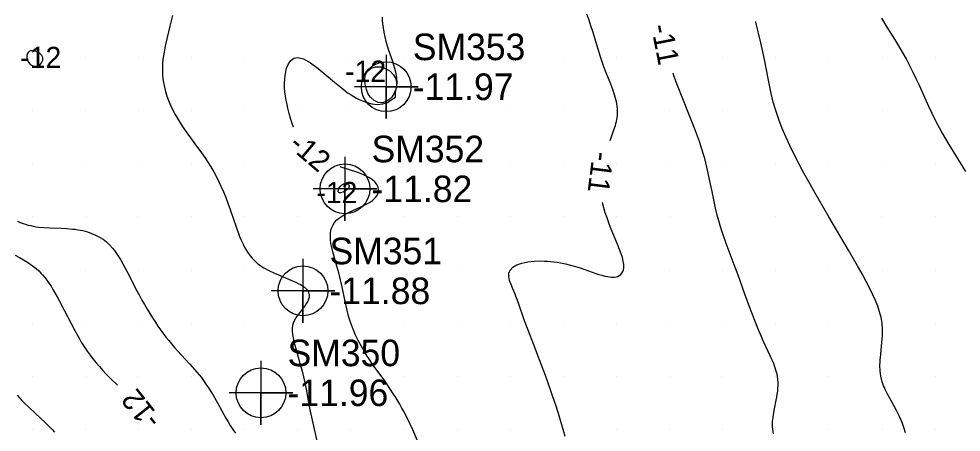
# Model space of a CAD drawing. Extents: x 2602990 to 2605851, y 618069 to 619180.
# Drawn here: x 2604273.8 to 2604362.4, y 618549.7 to 618588.6 of the extents above; entities that cross this region are included whole.
import ezdxf

# ---------------------------------------------------------------- set-up
doc = ezdxf.new("R2010")
doc.units = 0
for name, color, linetype in [('Default', 7, 'Continuous'), ('DTM Contours Major', 7, 'Continuous'), ('DTM Contours Major Text', 7, 'Continuous'), ('DTM Contours Minor', 7, 'Continuous'), ('DTM Contours Minor Text', 7, 'Continuous'), ('Exist DTM Breakline', 7, 'Continuous'), ('Exist DTM Regular Point Underwater CELL', 7, 'Continuous'), ('Exist DTM Regular Point Underwater Cogo Elevation', 7, 'Continuous'), ('Exist DTM Regular Point Underwater Cogo Number', 7, 'Continuous'), ('Exist DTM Scan Elevation Point', 7, 'Continuous')]:
    doc.layers.add(name, color=color, linetype=linetype)

# ---------------------------------------------------------------- blocks, each defined once
blk = doc.blocks.new('POINT_DISPLAY')
at = {"layer": 'Default'}
blk.add_line((0, 0), (0, 0), dxfattribs=at)

msp = doc.modelspace()

# ---------------------------------------------------------------- linework, layer by layer
at = {"layer": 'DTM Contours Major'}
msp.add_lwpolyline([(2604276, 618585), (2604275.914, 618585.178), (2604275.771, 618585.33), (2604275.591, 618585.454), (2604275.39, 618585.546), (2604275.187, 618585.604), (2604275, 618585.625), (2604274.876, 618585.614), (2604274.77, 618585.582), (2604274.684, 618585.53), (2604274.615, 618585.462), (2604274.564, 618585.381), (2604274.528, 618585.289), (2604274.509, 618585.197), (2604274.503, 618585.099), (2604274.508, 618584.998), (2604274.525, 618584.896), (2604274.554, 618584.794), (2604274.592, 618584.694), (2604274.64, 618584.601), (2604274.696, 618584.512), (2604274.76, 618584.431), (2604274.832, 618584.357), (2604274.911, 618584.293), (2604274.997, 618584.24), (2604275.102, 618584.195), (2604275.214, 618584.168), (2604275.332, 618584.161), (2604275.455, 618584.177), (2604275.583, 618584.218), (2604275.714, 618584.286), (2604275.804, 618584.371), (2604275.888, 618584.48), (2604275.958, 618584.605), (2604276.006, 618584.738), (2604276.023, 618584.873), (2604276, 618585)], dxfattribs=at)
at = {"layer": 'DTM Contours Minor'}
for points in [[(2604288.224, 618588.953), (2604288.08, 618588.445), (2604287.954, 618587.938), (2604287.569, 618586.215), (2604287.493, 618585.859), (2604287.425, 618585.507), (2604287.365, 618585.156), (2604287.318, 618584.807), (2604287.284, 618584.448), (2604287.267, 618584.089), (2604287.265, 618583.727), (2604287.281, 618583.364), (2604287.315, 618582.999), (2604287.368, 618582.632), (2604287.45, 618582.212), (2604287.558, 618581.79), (2604287.689, 618581.365), (2604287.845, 618580.94), (2604288.024, 618580.514), (2604288.227, 618580.089), (2604288.476, 618579.622), (2604288.749, 618579.157), (2604289.043, 618578.693), (2604289.352, 618578.231), (2604289.672, 618577.771), (2604290.316, 618576.878), (2604290.942, 618576.01), (2604291.246, 618575.575), (2604291.539, 618575.139), (2604291.818, 618574.699), (2604292.093, 618574.23), (2604292.349, 618573.76), (2604292.587, 618573.291), (2604292.806, 618572.826), (2604293.009, 618572.367), (2604293.195, 618571.917), (2604293.433, 618571.299), (2604293.646, 618570.703), (2604294.227, 618568.985), (2604294.427, 618568.43), (2604294.532, 618568.157), (2604294.644, 618567.887), (2604294.762, 618567.621), (2604294.888, 618567.359), (2604295.026, 618567.095), (2604295.176, 618566.838), (2604295.339, 618566.587), (2604295.517, 618566.345), (2604295.713, 618566.112), (2604295.927, 618565.889), (2604296.059, 618565.767), (2604296.197, 618565.649), (2604296.342, 618565.534), (2604296.494, 618565.423), (2604296.653, 618565.316), (2604296.819, 618565.212), (2604297.298, 618564.949), (2604297.811, 618564.707), (2604298.338, 618564.482), (2604299.364, 618564.06), (2604299.825, 618563.855), (2604300.056, 618563.74), (2604300.268, 618563.624), (2604300.458, 618563.506), (2604300.625, 618563.385), (2604300.768, 618563.259), (2604300.884, 618563.129), (2604300.971, 618562.996), (2604301.031, 618562.859), (2604301.067, 618562.717), (2604301.078, 618562.572), (2604301.064, 618562.423), (2604301.028, 618562.272), (2604300.95, 618562.075), (2604300.842, 618561.874), (2604300.71, 618561.672), (2604300.561, 618561.468), (2604300.08, 618560.858), (2604299.929, 618560.655), (2604299.792, 618560.448), (2604299.673, 618560.236), (2604299.578, 618560.014), (2604299.511, 618559.783), (2604299.475, 618559.516), (2604299.475, 618559.234), (2604299.506, 618558.934), (2604299.562, 618558.616), (2604299.64, 618558.279), (2604299.733, 618557.922), (2604300.269, 618556.021), (2604300.408, 618555.499), (2604300.539, 618554.965), (2604300.669, 618554.377), (2604300.789, 618553.784), (2604301.119, 618552.02), (2604301.292, 618551.158), (2604301.483, 618550.296), (2604301.928, 618548.369)], [(2604299.617, 618578.426), (2604299.614, 618578.434), (2604299.48, 618578.797), (2604299.357, 618579.171), (2604299.199, 618579.719), (2604299.072, 618580.225), (2604298.995, 618580.57), (2604298.918, 618580.966), (2604298.853, 618581.367), (2604298.802, 618581.772), (2604298.771, 618582.176), (2604298.76, 618582.578), (2604298.775, 618582.973), (2604298.838, 618583.496), (2604298.955, 618583.977), (2604299.128, 618584.393), (2604299.358, 618584.718), (2604299.648, 618584.929), (2604300, 618585), (2604300.558, 618584.857), (2604301.205, 618584.491), (2604301.919, 618583.963), (2604302.677, 618583.337), (2604303.457, 618582.676), (2604304.236, 618582.042), (2604304.502, 618581.841), (2604304.765, 618581.651), (2604305.025, 618581.474), (2604305.283, 618581.312), (2604305.538, 618581.164), (2604305.791, 618581.033), (2604306.401, 618580.783), (2604306.983, 618580.635), (2604307.525, 618580.586), (2604308.015, 618580.634), (2604308.44, 618580.776), (2604308.786, 618581.01), (2604309.208, 618581.253), (2604309.214, 618581.701), (2604309.315, 618582.134), (2604309.349, 618582.606), (2604309.322, 618583.102), (2604309.24, 618583.605), (2604309.156, 618583.946), (2604309.055, 618584.284), (2604308.941, 618584.623), (2604308.698, 618585.302), (2604308.579, 618585.647), (2604308.443, 618586.076), (2604308.323, 618586.509), (2604308.219, 618586.94), (2604308.132, 618587.367), (2604308.065, 618587.784), (2604308.018, 618588.188), (2604307.997, 618588.49), (2604307.991, 618588.779)], [(2604329.405, 618577.193), (2604329.604, 618577.718), (2604329.769, 618578.175), (2604329.901, 618578.583), (2604329.957, 618578.781), (2604330.005, 618578.975), (2604330.045, 618579.166), (2604330.076, 618579.355), (2604330.093, 618579.498), (2604330.105, 618579.64), (2604330.111, 618579.782), (2604330.112, 618579.924), (2604330.108, 618580.066), (2604330.098, 618580.209), (2604330.075, 618580.414), (2604330.042, 618580.621), (2604329.999, 618580.832), (2604329.947, 618581.047), (2604329.886, 618581.266), (2604329.818, 618581.491), (2604329.652, 618581.978), (2604329.462, 618582.487), (2604329.043, 618583.56), (2604328.83, 618584.117), (2604328.625, 618584.683), (2604328.502, 618585.047), (2604328.27, 618585.785), (2604327.767, 618587.444), (2604327.598, 618587.973), (2604327.419, 618588.513), (2604327.228, 618589.065)], [(2604357.199, 618549.677), (2604357.092, 618550.088), (2604356.889, 618550.664), (2604356.636, 618551.233), (2604356.35, 618551.793), (2604355.755, 618552.872), (2604355.482, 618553.385), (2604355.301, 618553.755), (2604355.22, 618553.937), (2604355.145, 618554.117), (2604355.078, 618554.297), (2604355.018, 618554.476), (2604354.944, 618554.74), (2604354.886, 618555.006), (2604354.844, 618555.278), (2604354.824, 618555.471), (2604354.812, 618555.668), (2604354.806, 618555.87), (2604354.807, 618556.076), (2604354.814, 618556.288), (2604354.826, 618556.505), (2604354.873, 618557.046), (2604354.991, 618558.201), (2604355.032, 618558.8), (2604355.04, 618559.402), (2604355, 618560), (2604354.91, 618560.545), (2604354.773, 618561.082), (2604354.595, 618561.614), (2604354.384, 618562.141), (2604354.146, 618562.666), (2604353.888, 618563.191), (2604353.515, 618563.912), (2604353.116, 618564.645), (2604352.691, 618565.401), (2604351.85, 618566.857), (2604350, 618570), (2604349.526, 618570.811), (2604349.051, 618571.631), (2604348.579, 618572.457), (2604348.112, 618573.29), (2604347.652, 618574.128), (2604347.203, 618574.97), (2604346.772, 618575.804), (2604346.359, 618576.64), (2604345.97, 618577.478), (2604345.61, 618578.317), (2604345.285, 618579.158), (2604345, 618580), (2604344.769, 618580.803), (2604344.572, 618581.602), (2604344.4, 618582.392), (2604344.246, 618583.169), (2604343.957, 618584.664), (2604343.836, 618585.246), (2604343.586, 618586.362), (2604343.128, 618588.323), (2604343.112, 618588.396)], [(2604354.949, 618588.703), (2604355.462, 618587.861), (2604356.18, 618586.704), (2604356.546, 618586.104), (2604356.907, 618585.492), (2604357.257, 618584.872), (2604357.587, 618584.25), (2604357.901, 618583.626), (2604358.198, 618583.007), (2604358.482, 618582.397), (2604359.374, 618580.417), (2604359.685, 618579.758), (2604359.95, 618579.225), (2604360.229, 618578.692), (2604360.374, 618578.423), (2604360.671, 618577.89), (2604360.981, 618577.35), (2604361.3, 618576.808), (2604361.951, 618575.733), (2604362.87, 618574.258)], [(2604306.573, 618583.7), (2604306.907, 618584.001), (2604307.33, 618584.127), (2604307.799, 618584.104), (2604308.267, 618583.955), (2604308.689, 618583.705), (2604309.021, 618583.379), (2604309.212, 618583.037), (2604309.301, 618582.67), (2604309.298, 618582.292), (2604309.215, 618581.922), (2604309.06, 618581.575), (2604308.846, 618581.267), (2604308.573, 618581.009), (2604308.26, 618580.829), (2604307.92, 618580.744), (2604307.563, 618580.773), (2604307.204, 618580.935), (2604306.853, 618581.247), (2604306.637, 618581.554), (2604306.464, 618581.989), (2604306.353, 618582.487), (2604306.322, 618582.982), (2604306.389, 618583.408), (2604306.573, 618583.7)], [(2604344.789, 618549.579), (2604344.746, 618549.797), (2604344.715, 618550.016), (2604344.697, 618550.251), (2604344.692, 618550.507), (2604344.703, 618550.766), (2604344.714, 618550.898), (2604344.744, 618551.153), (2604344.783, 618551.414), (2604344.883, 618551.947), (2604345.049, 618552.768), (2604345.1, 618553.044), (2604345.145, 618553.32), (2604345.181, 618553.596), (2604345.207, 618553.87), (2604345.219, 618554.142), (2604345.216, 618554.428), (2604345.195, 618554.711), (2604345.155, 618554.994), (2604345.117, 618555.191), (2604345.069, 618555.389), (2604345.014, 618555.588), (2604344.95, 618555.788), (2604344.879, 618555.99), (2604344.801, 618556.193), (2604344.662, 618556.528), (2604344.509, 618556.868), (2604343.835, 618558.29), (2604343.582, 618558.857), (2604343.337, 618559.439), (2604342.953, 618560.4), (2604342.525, 618561.528), (2604342.086, 618562.744), (2604341.451, 618564.532), (2604341.097, 618565.492), (2604340.343, 618567.493), (2604340.051, 618568.312), (2604339.831, 618568.97), (2604339.632, 618569.624), (2604339.484, 618570.169), (2604339.323, 618570.828), (2604339.224, 618571.279), (2604339, 618572.379), (2604338.773, 618573.521), (2604338.65, 618574.098), (2604338.517, 618574.675), (2604338.417, 618575.078), (2604338.309, 618575.48), (2604338.195, 618575.882), (2604338.074, 618576.283), (2604337.946, 618576.685), (2604337.81, 618577.088), (2604337.631, 618577.594), (2604337.442, 618578.102), (2604337.04, 618579.129), (2604336.116, 618581.422), (2604335.871, 618582.049), (2604335.635, 618582.674), (2604335.412, 618583.294), (2604335.339, 618583.512)], [(2604311.288, 618548.94), (2604310.835, 618549.961), (2604310.553, 618550.568), (2604310.262, 618551.16), (2604309.961, 618551.739), (2604309.785, 618552.063), (2604309.604, 618552.383), (2604309.419, 618552.701), (2604309.228, 618553.016), (2604309.032, 618553.328), (2604308.674, 618553.869), (2604308.186, 618554.563), (2604307.192, 618555.932), (2604306.971, 618556.247), (2604306.75, 618556.572), (2604306.529, 618556.908), (2604306.242, 618557.371), (2604305.961, 618557.855), (2604305.693, 618558.36), (2604305.44, 618558.886), (2604305.208, 618559.433), (2604305, 618560), (2604304.795, 618560.672), (2604304.619, 618561.36), (2604304.464, 618562.054), (2604304.182, 618563.422), (2604304.038, 618564.075), (2604303.871, 618564.741), (2604303.694, 618565.375), (2604303.432, 618566.271), (2604303.314, 618566.697), (2604303.212, 618567.107), (2604303.134, 618567.5), (2604303.086, 618567.877), (2604303.073, 618568.183), (2604303.088, 618568.475), (2604303.134, 618568.753), (2604303.213, 618569.014), (2604303.327, 618569.259), (2604303.478, 618569.486), (2604303.686, 618569.711), (2604303.933, 618569.918), (2604304.214, 618570.109), (2604304.523, 618570.286), (2604304.852, 618570.454), (2604305.196, 618570.614), (2604306.005, 618570.974), (2604306.391, 618571.157), (2604306.746, 618571.348), (2604307.055, 618571.554), (2604307.304, 618571.777), (2604307.482, 618572.018), (2604307.586, 618572.275), (2604307.618, 618572.539), (2604307.577, 618572.804), (2604307.461, 618573.061), (2604307.27, 618573.304), (2604307.014, 618573.52), (2604306.695, 618573.718), (2604306.324, 618573.902), (2604305.908, 618574.074), (2604305.459, 618574.238), (2604304.983, 618574.397), (2604304.002, 618574.71)], [(2604303.871, 618572.292), (2604303.823, 618572.352), (2604303.812, 618572.438), (2604303.831, 618572.543), (2604303.874, 618572.656), (2604303.935, 618572.769), (2604304.009, 618572.871), (2604304.081, 618572.949), (2604304.157, 618573.013), (2604304.235, 618573.062), (2604304.313, 618573.098), (2604304.391, 618573.122), (2604304.467, 618573.135), (2604304.525, 618573.137), (2604304.581, 618573.133), (2604304.633, 618573.124), (2604304.68, 618573.109), (2604304.723, 618573.088), (2604304.76, 618573.063), (2604304.792, 618573.032), (2604304.816, 618572.996), (2604304.833, 618572.957), (2604304.84, 618572.913), (2604304.838, 618572.866), (2604304.826, 618572.815), (2604304.803, 618572.76), (2604304.767, 618572.703), (2604304.719, 618572.642), (2604304.658, 618572.579), (2604304.582, 618572.514), (2604304.492, 618572.446), (2604304.389, 618572.389), (2604304.269, 618572.334), (2604304.145, 618572.29), (2604304.029, 618572.264), (2604303.933, 618572.262), (2604303.871, 618572.292)], [(2604325.184, 618549.353), (2604325, 618550), (2604324.775, 618550.751), (2604324.535, 618551.517), (2604324.283, 618552.289), (2604324.024, 618553.06), (2604323.76, 618553.822), (2604323.31, 618555.08), (2604322.763, 618556.551), (2604322.221, 618557.959), (2604321.684, 618559.343), (2604321.35, 618560.236), (2604320.737, 618561.966), (2604320.583, 618562.38), (2604320.425, 618562.785), (2604320.245, 618563.217), (2604320.08, 618563.631), (2604319.95, 618564.022), (2604319.878, 618564.383), (2604319.888, 618564.711), (2604320, 618565), (2604320.254, 618565.264), (2604320.631, 618565.477), (2604321.105, 618565.641), (2604321.655, 618565.758), (2604322.254, 618565.828), (2604322.88, 618565.853), (2604323.191, 618565.849), (2604323.502, 618565.834), (2604323.811, 618565.81), (2604324.119, 618565.777), (2604324.424, 618565.735), (2604324.726, 618565.684), (2604325.213, 618565.583), (2604325.686, 618565.465), (2604326.146, 618565.335), (2604326.591, 618565.195), (2604327.02, 618565.052), (2604328.063, 618564.688), (2604328.359, 618564.59), (2604328.641, 618564.503), (2604328.909, 618564.431), (2604329.163, 618564.377), (2604329.342, 618564.349), (2604329.512, 618564.333), (2604329.674, 618564.33), (2604329.825, 618564.339), (2604329.967, 618564.361), (2604330.098, 618564.397), (2604330.262, 618564.471), (2604330.403, 618564.572), (2604330.519, 618564.698), (2604330.608, 618564.851), (2604330.669, 618565.028), (2604330.7, 618565.229), (2604330.695, 618565.511), (2604330.647, 618565.826), (2604330.562, 618566.17), (2604330.446, 618566.539), (2604330.304, 618566.931), (2604330.144, 618567.341), (2604329.453, 618569.013), (2604329.28, 618569.452), (2604329.114, 618569.896), (2604328.95, 618570.374), (2604328.803, 618570.855), (2604328.676, 618571.337), (2604328.673, 618571.35)], [(2604273.63, 618569.595), (2604273.891, 618569.484), (2604274.154, 618569.384), (2604274.388, 618569.305), (2604274.625, 618569.236), (2604274.866, 618569.175), (2604275.111, 618569.122), (2604275.36, 618569.077), (2604275.615, 618569.041), (2604276.132, 618568.99), (2604276.663, 618568.96), (2604277.747, 618568.924), (2604278.285, 618568.899), (2604278.812, 618568.857), (2604279.055, 618568.829), (2604279.295, 618568.794), (2604279.53, 618568.753), (2604279.762, 618568.704), (2604279.989, 618568.648), (2604280.213, 618568.585), (2604280.601, 618568.452), (2604280.975, 618568.293), (2604281.334, 618568.106), (2604281.675, 618567.891), (2604281.997, 618567.645), (2604282.298, 618567.368), (2604282.575, 618567.062), (2604282.833, 618566.728), (2604283.075, 618566.37), (2604283.307, 618565.992), (2604283.531, 618565.596), (2604283.971, 618564.77), (2604284.867, 618563.046), (2604285.1, 618562.613), (2604285.339, 618562.178), (2604285.583, 618561.747), (2604285.832, 618561.321), (2604286.086, 618560.902), (2604286.344, 618560.489), (2604286.607, 618560.084), (2604286.848, 618559.725), (2604287.094, 618559.374), (2604287.344, 618559.03), (2604287.598, 618558.695), (2604287.857, 618558.367), (2604288.122, 618558.047), (2604288.407, 618557.718), (2604288.696, 618557.397), (2604289.852, 618556.153), (2604290.299, 618555.652), (2604290.515, 618555.399), (2604290.726, 618555.142), (2604290.93, 618554.881), (2604291.129, 618554.615), (2604291.366, 618554.277), (2604291.595, 618553.931), (2604291.815, 618553.58), (2604292.028, 618553.224), (2604292.438, 618552.504), (2604293.037, 618551.42), (2604293.238, 618551.066), (2604293.442, 618550.718), (2604293.651, 618550.379), (2604293.895, 618550.005), (2604294.152, 618549.642)], [(2604273.396, 618566.409), (2604273.804, 618566.187), (2604274.196, 618565.961), (2604274.568, 618565.73), (2604274.914, 618565.497), (2604275.131, 618565.336), (2604275.369, 618565.145), (2604275.623, 618564.918), (2604275.864, 618564.676), (2604275.98, 618564.55), (2604276.19, 618564.301), (2604276.393, 618564.037), (2604276.59, 618563.761), (2604276.78, 618563.471), (2604276.967, 618563.17), (2604277.15, 618562.859), (2604277.371, 618562.465), (2604277.59, 618562.06), (2604278.019, 618561.231), (2604278.667, 618559.96), (2604279.011, 618559.309), (2604279.291, 618558.804), (2604279.458, 618558.516), (2604279.632, 618558.228), (2604279.811, 618557.94), (2604279.999, 618557.653), (2604280.195, 618557.365), (2604280.456, 618557.002), (2604280.732, 618556.638), (2604281.024, 618556.274), (2604281.332, 618555.911), (2604281.655, 618555.548), (2604281.995, 618555.187), (2604282.423, 618554.754), (2604283.044, 618554.156)], [(2604273.581, 618553.216), (2604273.803, 618552.966), (2604274.034, 618552.723), (2604274.272, 618552.486), (2604274.763, 618552.021), (2604275.79, 618551.076), (2604276.222, 618550.666), (2604276.671, 618550.22), (2604276.897, 618549.985), (2604277.123, 618549.743)]]:
    msp.add_lwpolyline(points, dxfattribs=at)
at = {"layer": 'Exist DTM Breakline'}
msp.add_spline([(2604056.195, 618608.101), (2604070.612, 618564.846), (2604060.948, 618498.617), (2604052.223, 618447.183), (2604051.568, 618445.166), (2604051.779, 618438.355), (2604056.316, 618420.051), (2604056.045, 618414.227), (2604060.112, 618404.174), (2604065.814, 618393.977), (2604079.591, 618374.932), (2604102.645, 618354.376), (2604129.573, 618330.438), (2604185.644, 618288.739), (2604229.181, 618260.22), (2604259.941, 618240.43), (2604275.412, 618231.212), (2604276.014, 618212.47)], degree=3, dxfattribs=at)
at = {"layer": 'Exist DTM Regular Point Underwater CELL'}
for points in [[(2604308.335, 618585.244), (2604308.335, 618579.244), (2604308.335, 618582.244), (2604311.335, 618582.244), (2604305.335, 618582.244)], [(2604304.452, 618575.636), (2604304.452, 618569.636), (2604304.452, 618572.636), (2604307.452, 618572.636), (2604301.452, 618572.636)], [(2604300.495, 618566.041), (2604300.495, 618560.041), (2604300.495, 618563.041), (2604303.495, 618563.041), (2604297.495, 618563.041)], [(2604296.545, 618556.451), (2604296.545, 618550.451), (2604296.545, 618553.451), (2604299.545, 618553.451), (2604293.545, 618553.451)]]:
    msp.add_lwpolyline(points, dxfattribs=at)
for centre in [(2604308.335, 618582.244), (2604304.452, 618572.636), (2604300.495, 618563.041), (2604296.545, 618553.451)]:
    msp.add_circle(centre, 2.344, dxfattribs=at)

# ---------------------------------------------------------------- block references
at = {"layer": 'Exist DTM Scan Elevation Point', "xscale": 1.3123333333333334, "yscale": 1.3123333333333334}
for p in [(2604275, 618585), (2604280, 618585), (2604285, 618585), (2604290, 618585), (2604295, 618585), (2604300, 618585), (2604305, 618585), (2604310, 618585), (2604315, 618585), (2604320, 618585), (2604325, 618585), (2604330, 618585), (2604335, 618585), (2604340, 618585), (2604345, 618585), (2604350, 618585), (2604355, 618585), (2604360, 618585), (2604275, 618580), (2604280, 618580), (2604285, 618580), (2604290, 618580), (2604295, 618580), (2604300, 618580), (2604305, 618580), (2604310, 618580), (2604315, 618580), (2604320, 618580), (2604325, 618580), (2604330, 618580), (2604335, 618580), (2604340, 618580), (2604345, 618580), (2604350, 618580), (2604355, 618580), (2604360, 618580), (2604275, 618575), (2604280, 618575), (2604285, 618575), (2604290, 618575), (2604295, 618575), (2604300, 618575), (2604305, 618575), (2604310, 618575), (2604315, 618575), (2604320, 618575), (2604325, 618575), (2604330, 618575), (2604335, 618575), (2604340, 618575), (2604345, 618575), (2604350, 618575), (2604355, 618575), (2604360, 618575), (2604275, 618570), (2604280, 618570), (2604285, 618570), (2604290, 618570), (2604295, 618570), (2604300, 618570), (2604305, 618570), (2604310, 618570), (2604315, 618570), (2604320, 618570), (2604325, 618570), (2604330, 618570), (2604335, 618570), (2604340, 618570), (2604345, 618570), (2604350, 618570), (2604355, 618570), (2604360, 618570), (2604275, 618565), (2604280, 618565), (2604285, 618565), (2604290, 618565), (2604295, 618565), (2604300, 618565), (2604305, 618565), (2604310, 618565), (2604315, 618565), (2604320, 618565), (2604325, 618565), (2604330, 618565), (2604335, 618565), (2604340, 618565), (2604345, 618565), (2604350, 618565), (2604355, 618565), (2604360, 618565), (2604275, 618560), (2604280, 618560), (2604285, 618560), (2604290, 618560), (2604295, 618560), (2604300, 618560), (2604305, 618560), (2604310, 618560), (2604315, 618560), (2604320, 618560), (2604325, 618560), (2604330, 618560), (2604335, 618560), (2604340, 618560), (2604345, 618560), (2604350, 618560), (2604355, 618560), (2604360, 618560), (2604275, 618555), (2604280, 618555), (2604285, 618555), (2604290, 618555), (2604295, 618555), (2604300, 618555), (2604305, 618555), (2604310, 618555), (2604315, 618555), (2604320, 618555), (2604325, 618555), (2604330, 618555), (2604335, 618555), (2604340, 618555), (2604345, 618555), (2604350, 618555), (2604355, 618555), (2604360, 618555), (2604275, 618550), (2604280, 618550), (2604285, 618550), (2604290, 618550), (2604295, 618550), (2604300, 618550), (2604305, 618550), (2604310, 618550), (2604315, 618550), (2604320, 618550), (2604325, 618550), (2604330, 618550), (2604335, 618550), (2604340, 618550), (2604345, 618550), (2604350, 618550), (2604355, 618550), (2604360, 618550)]:
    msp.add_blockref('POINT_DISPLAY', p, dxfattribs=at)

# ---------------------------------------------------------------- texts
at = {"layer": 'DTM Contours Major Text'}
msp.add_text('-12', height=2, dxfattribs=at).set_placement((2604273.882, 618584))
at = {"layer": 'DTM Contours Minor Text'}
for s, rotation, p in [('-11', 281.14568, (2604333.239, 618587.96)), ('-12', 319.72458, (2604299.047, 618576.599)), ('-11', 262.86174, (2604327.769, 618576.216)), ('-12', 128.6019, (2604287.238, 618550.975))]:
    msp.add_text(s, height=2, rotation=rotation, dxfattribs=at).set_placement(p)
for p in [(2604304.455, 618582.7), (2604301.753, 618571.292)]:
    msp.add_text('-12', height=2, dxfattribs=at).set_placement(p)
at = {"layer": 'Exist DTM Regular Point Underwater Cogo Elevation'}
for s, p in [('-11.97', (2604310.835, 618580.994)), ('-11.82', (2604306.952, 618571.386)), ('-11.88', (2604302.995, 618561.791)), ('-11.96', (2604299.045, 618552.201))]:
    msp.add_text(s, height=2.5, dxfattribs=at).set_placement(p)
at = {"layer": 'Exist DTM Regular Point Underwater Cogo Number'}
for s, p in [('SM353', (2604310.835, 618584.744)), ('SM352', (2604306.952, 618575.136)), ('SM351', (2604302.995, 618565.541)), ('SM350', (2604299.045, 618555.951))]:
    msp.add_text(s, height=2.5, dxfattribs=at).set_placement(p)

doc.saveas('drawing.dxf')
